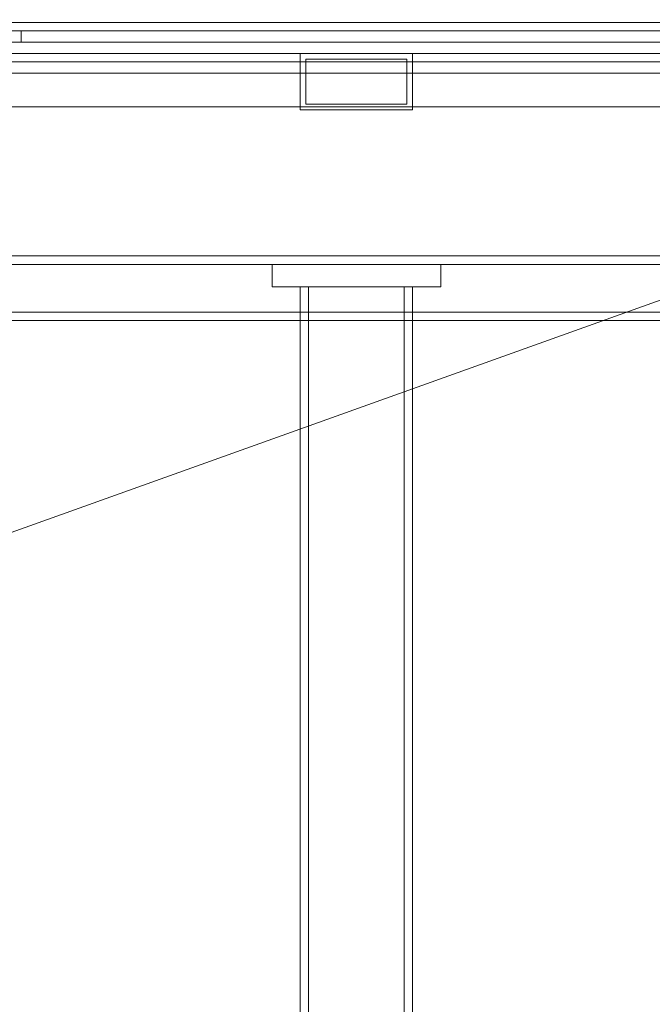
# Model space of a CAD drawing. Header units: millimetres. Extents: x -2233 to 61924, y -68080 to 6847.
# Tile 759 of 1022: x 26100 to 26325, y 945 to 1295. Entities that reach past the tile are written whole.
import ezdxf

# ---------------------------------------------------------------- set-up
doc = ezdxf.new("R2010")
doc.units = ezdxf.units.MM
for name, color, linetype, lineweight in [('COTAS_P', 1, 'Continuous', 0), ('lateral_briquetadora', 7, 'Continuous', 0), ('lateral_C05', 7, 'Continuous', 0)]:
    doc.layers.add(name, color=color, linetype=linetype, lineweight=lineweight)
doc.dimstyles.new('R19_100', dxfattribs={"dimtxt": 250, "dimasz": 150, "dimexe": 150, "dimexo": 80, "dimgap": 100, "dimtad": 1, "dimtih": 1, "dimtoh": 1, "dimdsep": 46, "dimcen": 0.09, "dimadec": 0, "dimazin": 0, "dimtfac": 1, "dimtdec": 4, "dimtofl": 0, "dimtmove": 0, "dimatfit": 3, "dimfxl": 1, "dimtolj": 1, "dimtzin": 0, "dimarcsym": 0})

# ---------------------------------------------------------------- blocks, each defined once
blk = doc.blocks.new('DIM_R27_7')
at = {"layer": 'COTAS_P'}
for p, q in [((24250.07, 2141), (24400.07, 2186)), ((26750.07, 2141), (26600.07, 2186)), ((24250.07, 1241), (24250.07, 2141)), ((24250.07, 2141), (26750.07, 2141)), ((24250.07, 2141), (24400.07, 2096)), ((26750.07, 2141), (26600.07, 2096)), ((26750.07, 1241), (26750.07, 2141))]:
    blk.add_line(p, q, dxfattribs=at)
blk.add_text('2500 P', height=250, dxfattribs=at).set_placement((25500.07, 2241))

msp = doc.modelspace()

# ---------------------------------------------------------------- linework, layer by layer
at = {"layer": 'lateral_briquetadora'}
for p, q in [((26525.067, 1276), (25905.067, 1276)), ((26535.067, 1264), (25905.067, 1264)), ((25950.067, 1264), (26520.067, 1264)), ((26520.067, 1264), (25950.067, 1060))]:
    msp.add_line(p, q, dxfattribs=at)
at = {"layer": 'lateral_C05'}
for p, q in [((24250.067, 1294), (26750.067, 1294)), ((24310.067, 1294), (26690.067, 1294)), ((26128.071, 1294), (26128.081, 1294)), ((26128.081, 1294), (26128.098, 1294)), ((26128.098, 1294), (26128.122, 1294)), ((26128.122, 1294), (26128.153, 1294)), ((26128.153, 1294), (26128.19, 1294)), ((26128.19, 1294), (26128.233, 1294)), ((26128.233, 1294), (26128.283, 1294)), ((26128.283, 1294), (26128.34, 1294)), ((26128.34, 1294), (26128.402, 1294)), ((26128.402, 1294), (26128.471, 1294)), ((26128.471, 1294), (26128.545, 1294)), ((26128.545, 1294), (26128.625, 1294)), ((26128.625, 1294), (26128.711, 1294)), ((26128.711, 1294), (26128.802, 1294)), ((26128.802, 1294), (26128.897, 1294)), ((26128.897, 1294), (26128.998, 1294)), ((26128.998, 1294), (26129.103, 1294)), ((26129.103, 1294), (26129.212, 1294)), ((26129.212, 1294), (26129.325, 1294)), ((26129.325, 1294), (26129.442, 1294)), ((26129.442, 1294), (26129.563, 1294)), ((26129.563, 1294), (26129.686, 1294)), ((26129.686, 1294), (26129.813, 1294)), ((26129.813, 1294), (26129.942, 1294)), ((26129.942, 1294), (26130.073, 1294)), ((26130.073, 1294), (26130.206, 1294)), ((26130.206, 1294), (26130.34, 1294)), ((26130.34, 1294), (26130.476, 1294)), ((26130.476, 1294), (26130.612, 1294)), ((26130.612, 1294), (26130.749, 1294)), ((26130.749, 1294), (26130.886, 1294)), ((26130.886, 1294), (26131.023, 1294)), ((26131.023, 1294), (26131.159, 1294)), ((26131.159, 1294), (26131.295, 1294)), ((26131.295, 1294), (26131.429, 1294)), ((26131.429, 1294), (26131.562, 1294)), ((26131.562, 1294), (26131.693, 1294)), ((26131.693, 1294), (26131.822, 1294)), ((26131.822, 1294), (26131.949, 1294)), ((26131.949, 1294), (26132.072, 1294)), ((26132.072, 1294), (26132.192, 1294)), ((26132.192, 1294), (26132.309, 1294)), ((26132.309, 1294), (26132.423, 1294)), ((26132.423, 1294), (26132.532, 1294)), ((26132.532, 1294), (26132.637, 1294)), ((26132.637, 1294), (26132.738, 1294)), ((26132.738, 1294), (26132.833, 1294)), ((26132.833, 1294), (26132.924, 1294)), ((26132.924, 1294), (26133.01, 1294)), ((26133.01, 1294), (26133.09, 1294)), ((26133.09, 1294), (26133.164, 1294)), ((26133.164, 1294), (26133.233, 1294)), ((26133.233, 1294), (26133.295, 1294)), ((26133.295, 1294), (26133.352, 1294)), ((26133.352, 1294), (26133.402, 1294)), ((26133.402, 1294), (26133.445, 1294)), ((26133.445, 1294), (26133.482, 1294)), ((26133.482, 1294), (26133.513, 1294)), ((26133.513, 1294), (26133.537, 1294)), ((26133.537, 1294), (26133.554, 1294)), ((26133.554, 1294), (26133.564, 1294)), ((24250.067, 1291), (26750.067, 1291)), ((24310.067, 1291), (26690.067, 1291)), ((26100.817, 1287), (26100.817, 1291)), ((26100.817, 1291), (26700.067, 1291)), ((26123.826, 1291), (26123.841, 1291)), ((26123.841, 1291), (26123.863, 1291)), ((26123.863, 1291), (26123.893, 1291)), ((26123.893, 1291), (26123.93, 1291)), ((26123.93, 1291), (26123.974, 1291)), ((26123.974, 1291), (26124.025, 1291)), ((26124.025, 1291), (26124.083, 1291)), ((26124.083, 1291), (26124.148, 1291)), ((26124.148, 1291), (26124.219, 1291)), ((26124.219, 1291), (26124.297, 1291)), ((26124.297, 1291), (26124.382, 1291)), ((26124.382, 1291), (26124.472, 1291)), ((26124.472, 1291), (26124.568, 1291)), ((26124.568, 1291), (26124.67, 1291)), ((26124.67, 1291), (26124.777, 1291)), ((26124.777, 1291), (26124.889, 1291)), ((26124.889, 1291), (26125.006, 1291)), ((26125.006, 1291), (26125.128, 1291)), ((26125.128, 1291), (26125.253, 1291)), ((26125.253, 1291), (26125.383, 1291)), ((26125.383, 1291), (26125.516, 1291)), ((26125.516, 1291), (26125.652, 1291)), ((26125.652, 1291), (26125.791, 1291)), ((26125.711, 1291), (26125.698, 1291)), ((26125.704, 1291), (26125.721, 1291)), ((26125.731, 1291), (26125.711, 1291)), ((26125.721, 1291), (26125.745, 1291)), ((26125.759, 1291), (26125.731, 1291)), ((26125.745, 1291), (26125.777, 1291)), ((26125.794, 1291), (26125.759, 1291)), ((26125.777, 1291), (26125.816, 1291)), ((26125.791, 1291), (26125.933, 1291)), ((26125.836, 1291), (26125.794, 1291)), ((26125.816, 1291), (26125.862, 1291)), ((26125.885, 1291), (26125.836, 1291)), ((26125.862, 1291), (26125.915, 1291)), ((26125.942, 1291), (26125.885, 1291)), ((26125.915, 1291), (26125.975, 1291)), ((26125.933, 1291), (26126.077, 1291)), ((26126.005, 1291), (26125.942, 1291)), ((26125.975, 1291), (26126.042, 1291)), ((26126.075, 1291), (26126.005, 1291)), ((26126.042, 1291), (26126.115, 1291)), ((26126.151, 1291), (26126.075, 1291)), ((26126.077, 1291), (26126.223, 1291)), ((26126.115, 1291), (26126.195, 1291)), ((26126.151, 1291), (26130.401, 1291)), ((26126.195, 1291), (26126.28, 1291)), ((26126.223, 1291), (26126.37, 1291)), ((26126.28, 1291), (26126.372, 1291)), ((26126.37, 1291), (26126.519, 1291)), ((26126.372, 1291), (26126.47, 1291)), ((26126.47, 1291), (26126.573, 1291)), ((26126.519, 1291), (26126.668, 1291)), ((26126.573, 1291), (26126.682, 1291)), ((26126.668, 1291), (26126.817, 1291)), ((26126.682, 1291), (26126.795, 1291)), ((26126.795, 1291), (26126.913, 1291)), ((26126.817, 1291), (26134.817, 1291)), ((26126.913, 1291), (26127.036, 1291)), ((26127.036, 1291), (26127.163, 1291)), ((26127.163, 1291), (26127.293, 1291)), ((26127.293, 1291), (26127.427, 1291)), ((26127.427, 1291), (26127.564, 1291)), ((26127.564, 1291), (26127.704, 1291)), ((26127.704, 1291), (26127.847, 1291)), ((26127.847, 1291), (26127.991, 1291)), ((26127.991, 1291), (26128.138, 1291)), ((26128.071, 1291), (26128.081, 1291)), ((26128.081, 1291), (26128.098, 1291)), ((26128.098, 1291), (26128.122, 1291)), ((26128.122, 1291), (26128.153, 1291)), ((26128.138, 1291), (26128.285, 1291)), ((26128.153, 1291), (26128.19, 1291)), ((26128.19, 1291), (26128.233, 1291)), ((26128.233, 1291), (26128.283, 1291)), ((26128.283, 1291), (26128.34, 1291)), ((26128.285, 1291), (26128.434, 1291)), ((26128.34, 1291), (26128.402, 1291)), ((26128.402, 1291), (26128.471, 1291)), ((26128.434, 1291), (26128.583, 1291)), ((26128.471, 1291), (26128.545, 1291)), ((26128.545, 1291), (26128.625, 1291)), ((26128.583, 1291), (26128.733, 1291)), ((26128.625, 1291), (26128.711, 1291)), ((26128.711, 1291), (26128.802, 1291)), ((26128.733, 1291), (26128.882, 1291)), ((26128.802, 1291), (26128.897, 1291)), ((26128.882, 1291), (26129.031, 1291)), ((26128.897, 1291), (26128.998, 1291)), ((26128.998, 1291), (26129.103, 1291)), ((26129.031, 1291), (26129.179, 1291)), ((26129.103, 1291), (26129.212, 1291)), ((26129.179, 1291), (26129.326, 1291)), ((26129.212, 1291), (26129.325, 1291)), ((26129.325, 1291), (26129.442, 1291)), ((26129.326, 1291), (26129.472, 1291)), ((26129.442, 1291), (26129.563, 1291)), ((26129.472, 1291), (26129.615, 1291)), ((26129.563, 1291), (26129.686, 1291)), ((26129.615, 1291), (26129.756, 1291)), ((26129.686, 1291), (26129.813, 1291)), ((26129.756, 1291), (26129.895, 1291)), ((26129.813, 1291), (26129.942, 1291)), ((26129.895, 1291), (26130.03, 1291)), ((26129.942, 1291), (26130.073, 1291)), ((26130.03, 1291), (26130.162, 1291)), ((26130.073, 1291), (26130.206, 1291)), ((26130.162, 1291), (26130.291, 1291)), ((26130.206, 1291), (26130.34, 1291)), ((26130.291, 1291), (26130.416, 1291)), ((26130.34, 1291), (26130.476, 1291)), ((26130.401, 1291), (26130.483, 1291)), ((26130.416, 1291), (26130.536, 1291)), ((26130.476, 1291), (26130.612, 1291)), ((26130.571, 1291), (26130.483, 1291)), ((26130.536, 1291), (26130.652, 1291)), ((26130.665, 1291), (26130.571, 1291)), ((26130.612, 1291), (26130.749, 1291)), ((26130.652, 1291), (26130.762, 1291)), ((26130.765, 1291), (26130.665, 1291)), ((26130.749, 1291), (26130.886, 1291)), ((26130.762, 1291), (26130.868, 1291)), ((26130.87, 1291), (26130.765, 1291)), ((26130.868, 1291), (26130.968, 1291)), ((26130.98, 1291), (26130.87, 1291)), ((26130.886, 1291), (26131.023, 1291)), ((26130.968, 1291), (26131.063, 1291)), ((26131.095, 1291), (26130.98, 1291)), ((26131.023, 1291), (26131.159, 1291)), ((26131.063, 1291), (26131.152, 1291)), ((26131.215, 1291), (26131.095, 1291)), ((26131.152, 1291), (26131.234, 1291)), ((26131.159, 1291), (26131.295, 1291)), ((26131.339, 1291), (26131.215, 1291)), ((26131.234, 1291), (26135.484, 1291)), ((26131.295, 1291), (26131.429, 1291)), ((26131.467, 1291), (26131.339, 1291)), ((26131.429, 1291), (26131.562, 1291)), ((26131.598, 1291), (26131.467, 1291)), ((26131.562, 1291), (26131.693, 1291)), ((26131.733, 1291), (26131.598, 1291)), ((26131.693, 1291), (26131.822, 1291)), ((26131.871, 1291), (26131.733, 1291)), ((26131.822, 1291), (26131.949, 1291)), ((26132.011, 1291), (26131.871, 1291)), ((26131.949, 1291), (26132.072, 1291)), ((26132.154, 1291), (26132.011, 1291)), ((26132.072, 1291), (26132.192, 1291)), ((26132.298, 1291), (26132.154, 1291)), ((26132.192, 1291), (26132.309, 1291)), ((26132.444, 1291), (26132.298, 1291)), ((26132.309, 1291), (26132.423, 1291)), ((26132.423, 1291), (26132.532, 1291)), ((26132.592, 1291), (26132.444, 1291)), ((26132.532, 1291), (26132.637, 1291)), ((26132.74, 1291), (26132.592, 1291)), ((26132.637, 1291), (26132.738, 1291)), ((26132.738, 1291), (26132.833, 1291)), ((26132.889, 1291), (26132.74, 1291)), ((26132.833, 1291), (26132.924, 1291)), ((26133.038, 1291), (26132.889, 1291)), ((26132.924, 1291), (26133.01, 1291)), ((26133.01, 1291), (26133.09, 1291)), ((26133.187, 1291), (26133.038, 1291)), ((26133.09, 1291), (26133.164, 1291)), ((26133.164, 1291), (26133.233, 1291)), ((26133.335, 1291), (26133.187, 1291)), ((26133.233, 1291), (26133.295, 1291)), ((26133.295, 1291), (26133.352, 1291)), ((26133.482, 1291), (26133.335, 1291)), ((26133.352, 1291), (26133.402, 1291)), ((26133.402, 1291), (26133.445, 1291)), ((26133.445, 1291), (26133.482, 1291)), ((26133.628, 1291), (26133.482, 1291)), ((26133.482, 1291), (26133.513, 1291)), ((26133.513, 1291), (26133.537, 1291)), ((26133.537, 1291), (26133.554, 1291)), ((26133.554, 1291), (26133.564, 1291)), ((26133.772, 1291), (26133.628, 1291)), ((26133.914, 1291), (26133.772, 1291)), ((26134.053, 1291), (26133.914, 1291)), ((26134.19, 1291), (26134.053, 1291)), ((26134.324, 1291), (26134.19, 1291)), ((26134.455, 1291), (26134.324, 1291)), ((26134.581, 1291), (26134.455, 1291)), ((26134.704, 1291), (26134.581, 1291)), ((26134.822, 1291), (26134.704, 1291)), ((26134.817, 1291), (26134.965, 1291)), ((26134.936, 1291), (26134.822, 1291)), ((26135.045, 1291), (26134.936, 1291)), ((26134.965, 1291), (26135.112, 1291)), ((26135.148, 1291), (26135.045, 1291)), ((26135.112, 1291), (26135.258, 1291)), ((26135.247, 1291), (26135.148, 1291)), ((26135.339, 1291), (26135.247, 1291)), ((26135.258, 1291), (26135.403, 1291)), ((26135.426, 1291), (26135.339, 1291)), ((26135.403, 1291), (26135.546, 1291)), ((26135.506, 1291), (26135.426, 1291)), ((26135.484, 1291), (26135.556, 1291)), ((26135.58, 1291), (26135.506, 1291)), ((26135.546, 1291), (26135.688, 1291)), ((26135.556, 1291), (26135.622, 1291)), ((26135.648, 1291), (26135.58, 1291)), ((26135.622, 1291), (26135.682, 1291)), ((26135.709, 1291), (26135.648, 1291)), ((26135.682, 1291), (26135.736, 1291)), ((26135.688, 1291), (26135.828, 1291)), ((26135.763, 1291), (26135.709, 1291)), ((26135.736, 1291), (26135.784, 1291)), ((26135.81, 1291), (26135.763, 1291)), ((26135.784, 1291), (26135.826, 1291)), ((26135.85, 1291), (26135.81, 1291)), ((26135.826, 1291), (26135.861, 1291)), ((26135.828, 1291), (26135.966, 1291)), ((26135.883, 1291), (26135.85, 1291)), ((26135.861, 1291), (26135.89, 1291)), ((26135.909, 1291), (26135.883, 1291)), ((26135.89, 1291), (26135.913, 1291)), ((26135.913, 1291), (26135.929, 1291)), ((26135.939, 1291), (26135.928, 1291)), ((26135.966, 1291), (26136.1, 1291)), ((26136.1, 1291), (26136.232, 1291)), ((26136.232, 1291), (26136.36, 1291)), ((26136.36, 1291), (26136.484, 1291)), ((26136.484, 1291), (26136.605, 1291)), ((26136.605, 1291), (26136.721, 1291)), ((26136.721, 1291), (26136.832, 1291)), ((26136.832, 1291), (26136.939, 1291)), ((26136.939, 1291), (26137.04, 1291)), ((26137.04, 1291), (26137.137, 1291)), ((26137.137, 1291), (26137.227, 1291)), ((26137.227, 1291), (26137.312, 1291)), ((26137.312, 1291), (26137.391, 1291)), ((26137.391, 1291), (26137.463, 1291)), ((26137.463, 1291), (26137.529, 1291)), ((26137.529, 1291), (26137.589, 1291)), ((26137.589, 1291), (26137.642, 1291)), ((26137.642, 1291), (26137.688, 1291)), ((26137.688, 1291), (26137.728, 1291)), ((26137.728, 1291), (26137.76, 1291)), ((26137.76, 1291), (26137.785, 1291)), ((26137.785, 1291), (26137.803, 1291)), ((26137.803, 1291), (26137.814, 1291)), ((24300.067, 1287), (26700.067, 1287)), ((26100.817, 1287), (26700.067, 1287)), ((26123.826, 1287), (26123.841, 1287)), ((26123.841, 1287), (26123.863, 1287)), ((26123.863, 1287), (26123.893, 1287)), ((26123.893, 1287), (26123.93, 1287)), ((26123.93, 1287), (26123.974, 1287)), ((26123.974, 1287), (26124.025, 1287)), ((26124.025, 1287), (26124.083, 1287)), ((26124.083, 1287), (26124.148, 1287)), ((26124.148, 1287), (26124.219, 1287)), ((26124.219, 1287), (26124.297, 1287)), ((26124.297, 1287), (26124.382, 1287)), ((26124.382, 1287), (26124.472, 1287)), ((26124.472, 1287), (26124.568, 1287)), ((26124.568, 1287), (26124.67, 1287)), ((26124.67, 1287), (26124.777, 1287)), ((26124.777, 1287), (26124.889, 1287)), ((26124.889, 1287), (26125.006, 1287)), ((26125.006, 1287), (26125.128, 1287)), ((26125.128, 1287), (26125.253, 1287)), ((26125.253, 1287), (26125.383, 1287)), ((26125.383, 1287), (26125.516, 1287)), ((26125.516, 1287), (26125.652, 1287)), ((26125.652, 1287), (26125.791, 1287)), ((26125.711, 1287), (26125.698, 1287)), ((26125.704, 1287), (26125.721, 1287)), ((26125.731, 1287), (26125.711, 1287)), ((26125.721, 1287), (26125.745, 1287)), ((26125.759, 1287), (26125.731, 1287)), ((26125.745, 1287), (26125.777, 1287)), ((26125.794, 1287), (26125.759, 1287)), ((26125.777, 1287), (26125.816, 1287)), ((26125.791, 1287), (26125.933, 1287)), ((26125.836, 1287), (26125.794, 1287)), ((26125.816, 1287), (26125.862, 1287)), ((26125.885, 1287), (26125.836, 1287)), ((26125.862, 1287), (26125.915, 1287)), ((26125.942, 1287), (26125.885, 1287)), ((26125.915, 1287), (26125.975, 1287)), ((26125.933, 1287), (26126.077, 1287)), ((26126.005, 1287), (26125.942, 1287)), ((26125.975, 1287), (26126.042, 1287)), ((26126.075, 1287), (26126.005, 1287)), ((26126.042, 1287), (26126.115, 1287)), ((26126.151, 1287), (26126.075, 1287)), ((26126.077, 1287), (26126.223, 1287)), ((26126.115, 1287), (26126.195, 1287)), ((26126.151, 1287), (26130.401, 1287)), ((26126.195, 1287), (26126.28, 1287)), ((26126.223, 1287), (26126.37, 1287)), ((26126.28, 1287), (26126.372, 1287)), ((26126.37, 1287), (26126.519, 1287)), ((26126.372, 1287), (26126.47, 1287)), ((26126.47, 1287), (26126.573, 1287)), ((26126.519, 1287), (26126.668, 1287)), ((26126.573, 1287), (26126.682, 1287)), ((26126.668, 1287), (26126.817, 1287)), ((26126.682, 1287), (26126.795, 1287)), ((26126.795, 1287), (26126.913, 1287)), ((26126.817, 1287), (26134.817, 1287)), ((26126.913, 1287), (26127.036, 1287)), ((26127.036, 1287), (26127.163, 1287)), ((26127.163, 1287), (26127.293, 1287)), ((26127.293, 1287), (26127.427, 1287)), ((26127.427, 1287), (26127.564, 1287)), ((26127.564, 1287), (26127.704, 1287)), ((26127.704, 1287), (26127.847, 1287)), ((26127.847, 1287), (26127.991, 1287)), ((26127.991, 1287), (26128.138, 1287)), ((26128.071, 1287), (26128.081, 1287)), ((26128.081, 1287), (26128.098, 1287)), ((26128.098, 1287), (26128.122, 1287)), ((26128.122, 1287), (26128.153, 1287)), ((26128.138, 1287), (26128.285, 1287)), ((26128.153, 1287), (26128.19, 1287)), ((26128.19, 1287), (26128.233, 1287)), ((26128.233, 1287), (26128.283, 1287)), ((26128.283, 1287), (26128.34, 1287)), ((26128.285, 1287), (26128.434, 1287)), ((26128.34, 1287), (26128.402, 1287)), ((26128.402, 1287), (26128.471, 1287)), ((26128.434, 1287), (26128.583, 1287)), ((26128.471, 1287), (26128.545, 1287)), ((26128.545, 1287), (26128.625, 1287)), ((26128.583, 1287), (26128.733, 1287)), ((26128.625, 1287), (26128.711, 1287)), ((26128.711, 1287), (26128.802, 1287)), ((26128.733, 1287), (26128.882, 1287)), ((26128.802, 1287), (26128.897, 1287)), ((26128.882, 1287), (26129.031, 1287)), ((26128.897, 1287), (26128.998, 1287)), ((26128.998, 1287), (26129.103, 1287)), ((26129.031, 1287), (26129.179, 1287)), ((26129.103, 1287), (26129.212, 1287)), ((26129.179, 1287), (26129.326, 1287)), ((26129.212, 1287), (26129.325, 1287)), ((26129.325, 1287), (26129.442, 1287)), ((26129.326, 1287), (26129.472, 1287)), ((26129.442, 1287), (26129.563, 1287)), ((26129.472, 1287), (26129.615, 1287)), ((26129.563, 1287), (26129.686, 1287)), ((26129.615, 1287), (26129.756, 1287)), ((26129.686, 1287), (26129.813, 1287)), ((26129.756, 1287), (26129.895, 1287)), ((26129.813, 1287), (26129.942, 1287)), ((26129.895, 1287), (26130.03, 1287)), ((26129.942, 1287), (26130.073, 1287)), ((26130.03, 1287), (26130.162, 1287)), ((26130.073, 1287), (26130.206, 1287)), ((26130.162, 1287), (26130.291, 1287)), ((26130.206, 1287), (26130.34, 1287)), ((26130.291, 1287), (26130.416, 1287)), ((26130.34, 1287), (26130.476, 1287)), ((26130.401, 1287), (26130.483, 1287)), ((26130.416, 1287), (26130.536, 1287)), ((26130.476, 1287), (26130.612, 1287)), ((26130.571, 1287), (26130.483, 1287)), ((26130.536, 1287), (26130.652, 1287)), ((26130.665, 1287), (26130.571, 1287)), ((26130.612, 1287), (26130.749, 1287)), ((26130.652, 1287), (26130.762, 1287)), ((26130.765, 1287), (26130.665, 1287)), ((26130.749, 1287), (26130.886, 1287)), ((26130.762, 1287), (26130.868, 1287)), ((26130.87, 1287), (26130.765, 1287)), ((26130.868, 1287), (26130.968, 1287)), ((26130.98, 1287), (26130.87, 1287)), ((26131.023, 1287), (26130.886, 1287)), ((26130.968, 1287), (26131.063, 1287)), ((26131.095, 1287), (26130.98, 1287)), ((26131.023, 1287), (26131.159, 1287)), ((26131.063, 1287), (26131.152, 1287)), ((26131.215, 1287), (26131.095, 1287)), ((26131.152, 1287), (26131.234, 1287)), ((26131.295, 1287), (26131.159, 1287)), ((26131.339, 1287), (26131.215, 1287)), ((26131.234, 1287), (26135.484, 1287)), ((26131.295, 1287), (26131.429, 1287)), ((26131.467, 1287), (26131.339, 1287)), ((26131.562, 1287), (26131.429, 1287)), ((26131.598, 1287), (26131.467, 1287)), ((26131.693, 1287), (26131.562, 1287)), ((26131.733, 1287), (26131.598, 1287)), ((26131.822, 1287), (26131.693, 1287)), ((26131.871, 1287), (26131.733, 1287)), ((26131.949, 1287), (26131.822, 1287)), ((26132.011, 1287), (26131.871, 1287)), ((26132.072, 1287), (26131.949, 1287)), ((26132.154, 1287), (26132.011, 1287)), ((26132.072, 1287), (26132.192, 1287)), ((26132.298, 1287), (26132.154, 1287)), ((26132.192, 1287), (26132.309, 1287)), ((26132.444, 1287), (26132.298, 1287)), ((26132.309, 1287), (26132.423, 1287)), ((26132.423, 1287), (26132.532, 1287)), ((26132.592, 1287), (26132.444, 1287)), ((26132.532, 1287), (26132.637, 1287)), ((26132.74, 1287), (26132.592, 1287)), ((26132.637, 1287), (26132.738, 1287)), ((26132.738, 1287), (26132.833, 1287)), ((26132.889, 1287), (26132.74, 1287)), ((26132.833, 1287), (26132.924, 1287)), ((26133.038, 1287), (26132.889, 1287)), ((26132.924, 1287), (26133.01, 1287)), ((26133.01, 1287), (26133.09, 1287)), ((26133.187, 1287), (26133.038, 1287)), ((26133.09, 1287), (26133.164, 1287)), ((26133.164, 1287), (26133.233, 1287)), ((26133.335, 1287), (26133.187, 1287)), ((26133.233, 1287), (26133.295, 1287)), ((26133.295, 1287), (26133.352, 1287)), ((26133.482, 1287), (26133.335, 1287)), ((26133.352, 1287), (26133.402, 1287)), ((26133.402, 1287), (26133.445, 1287)), ((26133.445, 1287), (26133.482, 1287)), ((26133.482, 1287), (26133.513, 1287)), ((26133.628, 1287), (26133.482, 1287)), ((26133.513, 1287), (26133.537, 1287)), ((26133.537, 1287), (26133.554, 1287)), ((26133.554, 1287), (26133.564, 1287)), ((26133.772, 1287), (26133.628, 1287)), ((26133.914, 1287), (26133.772, 1287)), ((26134.053, 1287), (26133.914, 1287)), ((26134.19, 1287), (26134.053, 1287)), ((26134.324, 1287), (26134.19, 1287)), ((26134.455, 1287), (26134.324, 1287)), ((26134.581, 1287), (26134.455, 1287)), ((26134.704, 1287), (26134.581, 1287)), ((26134.822, 1287), (26134.704, 1287)), ((26134.817, 1287), (26134.965, 1287)), ((26134.936, 1287), (26134.822, 1287)), ((26135.045, 1287), (26134.936, 1287)), ((26134.965, 1287), (26135.112, 1287)), ((26135.148, 1287), (26135.045, 1287)), ((26135.112, 1287), (26135.258, 1287)), ((26135.247, 1287), (26135.148, 1287)), ((26135.339, 1287), (26135.247, 1287)), ((26135.258, 1287), (26135.403, 1287)), ((26135.426, 1287), (26135.339, 1287)), ((26135.403, 1287), (26135.546, 1287)), ((26135.506, 1287), (26135.426, 1287)), ((26135.484, 1287), (26135.556, 1287)), ((26135.58, 1287), (26135.506, 1287)), ((26135.546, 1287), (26135.688, 1287)), ((26135.556, 1287), (26135.622, 1287)), ((26135.648, 1287), (26135.58, 1287)), ((26135.622, 1287), (26135.682, 1287)), ((26135.709, 1287), (26135.648, 1287)), ((26135.682, 1287), (26135.736, 1287)), ((26135.688, 1287), (26135.828, 1287)), ((26135.763, 1287), (26135.709, 1287)), ((26135.736, 1287), (26135.784, 1287)), ((26135.81, 1287), (26135.763, 1287)), ((26135.784, 1287), (26135.826, 1287)), ((26135.85, 1287), (26135.81, 1287)), ((26135.826, 1287), (26135.861, 1287)), ((26135.828, 1287), (26135.966, 1287)), ((26135.883, 1287), (26135.85, 1287)), ((26135.861, 1287), (26135.89, 1287)), ((26135.909, 1287), (26135.883, 1287)), ((26135.89, 1287), (26135.913, 1287)), ((26135.913, 1287), (26135.929, 1287)), ((26135.939, 1287), (26135.928, 1287)), ((26135.966, 1287), (26136.1, 1287)), ((26136.1, 1287), (26136.232, 1287)), ((26136.232, 1287), (26136.36, 1287)), ((26136.36, 1287), (26136.484, 1287)), ((26136.484, 1287), (26136.605, 1287)), ((26136.605, 1287), (26136.721, 1287)), ((26136.721, 1287), (26136.832, 1287)), ((26136.832, 1287), (26136.939, 1287)), ((26136.939, 1287), (26137.04, 1287)), ((26137.04, 1287), (26137.137, 1287)), ((26137.137, 1287), (26137.227, 1287)), ((26137.227, 1287), (26137.312, 1287)), ((26137.312, 1287), (26137.391, 1287)), ((26137.391, 1287), (26137.463, 1287)), ((26137.463, 1287), (26137.529, 1287)), ((26137.529, 1287), (26137.589, 1287)), ((26137.589, 1287), (26137.642, 1287)), ((26137.642, 1287), (26137.688, 1287)), ((26137.688, 1287), (26137.728, 1287)), ((26137.728, 1287), (26137.76, 1287)), ((26137.76, 1287), (26137.785, 1287)), ((26137.785, 1287), (26137.803, 1287)), ((26137.803, 1287), (26137.814, 1287)), ((24300.067, 1283), (26700.067, 1283)), ((24310.067, 1283), (26690.067, 1283)), ((26128.071, 1283), (26128.081, 1283)), ((26128.081, 1283), (26128.098, 1283)), ((26128.098, 1283), (26128.122, 1283)), ((26128.122, 1283), (26128.153, 1283)), ((26128.153, 1283), (26128.19, 1283)), ((26128.19, 1283), (26128.233, 1283)), ((26128.233, 1283), (26128.283, 1283)), ((26128.283, 1283), (26128.34, 1283)), ((26128.34, 1283), (26128.402, 1283)), ((26128.402, 1283), (26128.471, 1283)), ((26128.471, 1283), (26128.545, 1283)), ((26128.545, 1283), (26128.625, 1283)), ((26128.625, 1283), (26128.711, 1283)), ((26128.711, 1283), (26128.802, 1283)), ((26128.802, 1283), (26128.897, 1283)), ((26128.897, 1283), (26128.998, 1283)), ((26128.998, 1283), (26129.103, 1283)), ((26129.103, 1283), (26129.212, 1283)), ((26129.212, 1283), (26129.325, 1283)), ((26129.325, 1283), (26129.442, 1283)), ((26129.442, 1283), (26129.563, 1283)), ((26129.563, 1283), (26129.686, 1283)), ((26129.686, 1283), (26129.813, 1283)), ((26129.813, 1283), (26129.942, 1283)), ((26129.942, 1283), (26130.073, 1283)), ((26130.073, 1283), (26130.206, 1283)), ((26130.206, 1283), (26130.34, 1283)), ((26130.34, 1283), (26130.476, 1283)), ((26130.476, 1283), (26130.612, 1283)), ((26130.612, 1283), (26130.749, 1283)), ((26130.749, 1283), (26130.886, 1283)), ((26131.023, 1283), (26130.886, 1283)), ((26131.023, 1283), (26131.159, 1283)), ((26131.295, 1283), (26131.159, 1283)), ((26131.295, 1283), (26131.429, 1283)), ((26131.562, 1283), (26131.429, 1283)), ((26131.693, 1283), (26131.562, 1283)), ((26131.822, 1283), (26131.693, 1283)), ((26131.949, 1283), (26131.822, 1283)), ((26132.072, 1283), (26131.949, 1283)), ((26132.072, 1283), (26132.192, 1283)), ((26132.192, 1283), (26132.309, 1283)), ((26132.309, 1283), (26132.423, 1283)), ((26132.423, 1283), (26132.532, 1283)), ((26132.532, 1283), (26132.637, 1283)), ((26132.637, 1283), (26132.738, 1283)), ((26132.738, 1283), (26132.833, 1283)), ((26132.833, 1283), (26132.924, 1283)), ((26132.924, 1283), (26133.01, 1283)), ((26133.01, 1283), (26133.09, 1283)), ((26133.09, 1283), (26133.164, 1283)), ((26133.164, 1283), (26133.233, 1283)), ((26133.233, 1283), (26133.295, 1283)), ((26133.295, 1283), (26133.352, 1283)), ((26133.352, 1283), (26133.402, 1283)), ((26133.402, 1283), (26133.445, 1283)), ((26133.445, 1283), (26133.482, 1283)), ((26133.482, 1283), (26133.513, 1283)), ((26133.513, 1283), (26133.537, 1283)), ((26133.537, 1283), (26133.554, 1283)), ((26133.554, 1283), (26133.564, 1283)), ((26200.067, 1263), (26200.067, 1283)), ((26200.067, 1283), (26240.067, 1283)), ((26240.067, 1263), (26240.067, 1283)), ((24310.067, 1280), (26690.067, 1280)), ((26202.067, 1281), (26202.067, 1265)), ((26202.067, 1281), (26238.067, 1281)), ((26238.067, 1281), (26238.067, 1265)), ((26202.067, 1265), (26238.067, 1265)), ((26200.067, 1263), (26240.067, 1263)), ((24310.067, 1211), (26690.067, 1211)), ((24310.067, 1208), (26690.067, 1208)), ((26190.067, 1200), (26190.067, 1208)), ((26190.067, 1208), (26250.067, 1208)), ((26250.067, 1200), (26250.067, 1208)), ((26190.067, 1200), (26250.067, 1200)), ((26200.067, 8), (26200.067, 1200)), ((26200.067, 1200), (26240.067, 1200)), ((26237.067, 1200), (26203.067, 1200)), ((26203.067, 1200), (26203.067, 8)), ((26237.067, 1200), (26237.067, 8)), ((26240.067, 8), (26240.067, 1200)), ((24250.067, 1191), (26750.067, 1191)), ((24250.067, 1188), (26750.067, 1188))]:
    msp.add_line(p, q, dxfattribs=at)

# ---------------------------------------------------------------- dimensions: what is measured, and where the dimension line sits
at = {"layer": 'COTAS_P'}
dim = msp.add_aligned_dim(p1=(24250.067, 1241), p2=(26750.067, 1241), distance=900, text='<> P', dimstyle='R19_100', dxfattribs=at)
dim.commit()
dim.dimension.update_dxf_attribs({"geometry": 'DIM_R27_7', "text_midpoint": (25500.067, 2141)})

doc.saveas('drawing.dxf')
